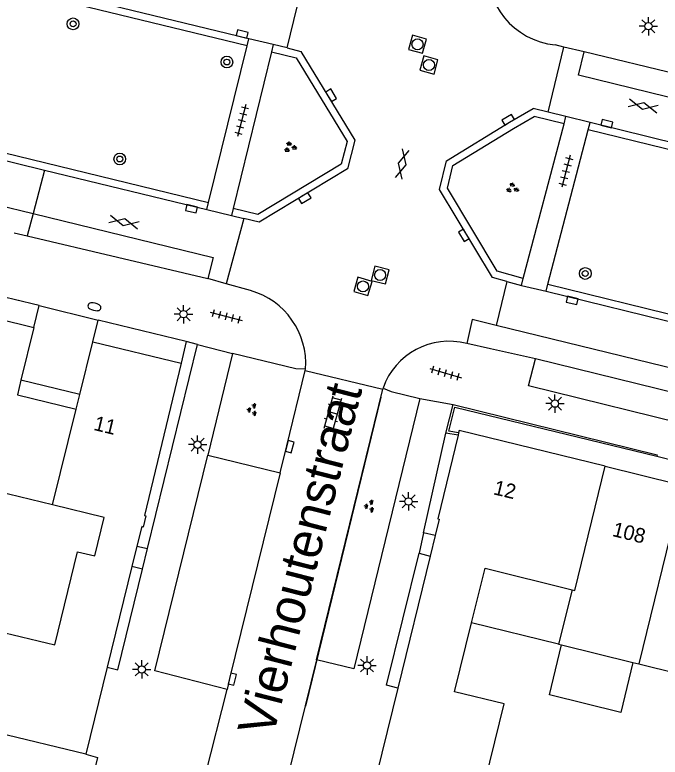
# Model space of a CAD drawing. Extents: x 125000 to 129004, y 397500 to 399008.
# Drawn here: x 126314.6 to 126358.5, y 398328.3 to 398378.8 of the extents above; entities that cross this region are included whole.
import ezdxf

# ---------------------------------------------------------------- set-up
doc = ezdxf.new("R2010")
doc.units = 0
for name, color, linetype in [('gg-afsc-muur', 7, 'Continuous'), ('gg-anno-huisnummerreeks BGT', 7, 'Continuous'), ('gg-anno-openbare ruimte label', 7, 'Continuous'), ('gg-bbg-gedigitaliseerde bebouwing', 7, 'Continuous'), ('gg-bbg-hoofdgebouw', 7, 'Continuous'), ('gg-bbg-luifel en loopbrug', 7, 'Continuous'), ('gg-bbg-tussenscheiding', 7, 'Continuous'), ('gg-knt-plantopografie kant verharding', 7, 'Continuous'), ('gg-knt-verharding', 7, 'Continuous'), ('gg-knt-verharding nz', 7, 'Continuous'), ('gt-grn-weggrens', 7, 'Continuous'), ('gt-symb-boom', 7, 'Continuous'), ('gt-symb-brandkraan', 7, 'Continuous'), ('gt-symb-gesloten verharding', 7, 'Continuous'), ('gt-symb-groenvak', 7, 'Continuous'), ('gt-symb-klinker verharding', 7, 'Continuous'), ('gt-symb-kolk', 7, 'Continuous'), ('gt-symb-lichtmast', 7, 'Continuous'), ('gt-symb-rioolschacht', 7, 'Continuous'), ('gt-symb-tegel verharding', 7, 'Continuous')]:
    doc.layers.add(name, color=color, linetype=linetype)

# ---------------------------------------------------------------- blocks, each defined once
blk = doc.blocks.new('gt0-KOLK')
at = {"layer": 'gt-symb-kolk'}
blk.add_lwpolyline([(0, 0), (0.375, 0), (0.375, 0.4), (-0.375, 0.4), (-0.375, 0), (0, 0)], dxfattribs=at)
blk = doc.blocks.new('gt0-GESVH1')
at = {"layer": 'gt-symb-gesloten verharding'}
for p, q in [((-0.992, -0.261), (0.008, 0.239)), ((0.008, -0.261), (-0.992, 0.239)), ((0.008, 0.239), (1.008, -0.261)), ((1.008, 0.239), (0.008, -0.261))]:
    blk.add_line(p, q, dxfattribs=at)
blk = doc.blocks.new('gt0-LMAST')
at = {"layer": 'gt-symb-lichtmast'}
for p, q in [((-0.005, 0.246), (-0.005, 0.621)), ((-0.182, 0.173), (-0.447, 0.438)), ((0.172, 0.173), (0.437, 0.438)), ((-0.255, -0.004), (-0.63, -0.004)), ((-0.182, -0.181), (-0.447, -0.446)), ((-0.005, -0.254), (-0.005, -0.629)), ((0.437, -0.446), (0.172, -0.181)), ((0.245, -0.004), (0.62, -0.004))]:
    blk.add_line(p, q, dxfattribs=at)
blk.add_circle((-0.005, -0.004), 0.25, dxfattribs=at)
blk = doc.blocks.new('gt0-BOOM')
at = {"layer": 'gt-symb-boom'}
for radius in [0.4, 0.2]:
    blk.add_circle((0, 0), radius, dxfattribs=at)
blk = doc.blocks.new('gt0-GRVAK')
at = {"layer": 'gt-symb-groenvak'}
for p, q in [((-0.11, 0.189), (-0.228, 0.24)), ((-0.182, 0.153), (0.088, 0.153)), ((-0.091, 0.211), (-0.156, 0.322)), ((-0.047, 0.214), (-0.047, 0.393)), ((-0.004, 0.211), (0.061, 0.322)), ((0.015, 0.189), (0.133, 0.24)), ((0.262, -0.052), (0.197, 0.059)), ((0.305, -0.049), (0.305, 0.13)), ((0.349, -0.052), (0.414, 0.059)), ((-0.245, -0.228), (-0.363, -0.177)), ((-0.318, -0.264), (-0.047, -0.264)), ((-0.226, -0.206), (-0.291, -0.095)), ((-0.183, -0.203), (-0.183, -0.024)), ((-0.139, -0.206), (-0.074, -0.095)), ((-0.12, -0.228), (-0.002, -0.177)), ((0.243, -0.074), (0.125, -0.023)), ((0.17, -0.11), (0.441, -0.11)), ((0.368, -0.074), (0.486, -0.023))]:
    blk.add_line(p, q, dxfattribs=at)
blk = doc.blocks.new('gt0-TEG1')
at = {"layer": 'gt-symb-tegel verharding'}
for p, q in [((-1.125, 0), (1.125, 0)), ((-0.9, -0.25), (-0.9, 0.25)), ((-0.45, -0.25), (-0.45, 0.25)), ((0, -0.25), (0, 0.25)), ((0.45, -0.25), (0.45, 0.25)), ((0.9, -0.25), (0.9, 0.25))]:
    blk.add_line(p, q, dxfattribs=at)
blk = doc.blocks.new('gt0-KL1')
at = {"layer": 'gt-symb-klinker verharding'}
for p, q in [((-1.15, 0.3), (1.15, 0.3)), ((-1, -0.3), (-1, 0.3)), ((-0.5, 0.3), (-0.5, 0.45)), ((0, -0.3), (0, 0.3)), ((0.5, 0.3), (0.5, 0.45)), ((1, -0.3), (1, 0.3)), ((-1.15, -0.3), (1.15, -0.3)), ((-0.5, -0.45), (-0.5, -0.3)), ((0.5, -0.45), (0.5, -0.3))]:
    blk.add_line(p, q, dxfattribs=at)
blk = doc.blocks.new('gt0-RS')
at = {"layer": 'gt-symb-rioolschacht'}
blk.add_lwpolyline([(-0.5, -0.5), (0.5, -0.5), (0.5, 0.5), (-0.5, 0.5)], close=True, dxfattribs=at)
blk.add_circle((0, 0), 0.375, dxfattribs=at)
blk = doc.blocks.new('gt0-BR')
at = {"layer": 'gt-symb-brandkraan'}
for centre, radius, start, end in [((-0.244, 0), 0.206, 107.5669, 252.4331), ((0.599, -2.664), 3, 106.892, 107.5669), ((0, -0.691), 0.938, 73.108, 106.892), ((-0.599, -2.664), 3, 72.4331, 73.108), ((0.244, 0), 0.206, 287.567, 72.4331), ((0.599, 2.664), 3, 252.4331, 253.108), ((0, 0.691), 0.938, 253.108, 286.8921), ((-0.599, 2.664), 3, 286.8921, 287.567)]:
    blk.add_arc(centre, radius, start, end, dxfattribs=at)

msp = doc.modelspace()

# ---------------------------------------------------------------- linework, layer by layer
at = {"layer": 'gg-afsc-muur'}
for p, q in [((126316.274, 398359.001), (126304.713, 398361.771)), ((126315.906, 398357.516), (126316.274, 398359.001)), ((126319.924, 398356.534), (126320.28, 398358)), ((126326.266, 398356.542), (126320.28, 398358)), ((126326.266, 398356.542), (126325.93, 398355.075)), ((126343.955, 398350.318), (126344.444, 398352.275)), ((126344.78, 398350.175), (126343.955, 398350.318))]:
    msp.add_line(p, q, dxfattribs=at)
for points in [[(126344.816, 398350.326), (126344.146, 398350.442), (126344.558, 398352.091), (126358.312, 398348.744)], [(126344.444, 398352.275), (126358.336, 398348.843), (126358.312, 398348.744)], [(126319.449, 398328.466), (126320.233, 398328.246), (126313.192, 398300.038)]]:
    msp.add_lwpolyline(points, dxfattribs=at)
at = {"layer": 'gg-bbg-gedigitaliseerde bebouwing'}
for p, q in [((126351.61, 398335.951), (126351.823, 398335.899)), ((126351.823, 398335.899), (126356.68, 398334.71)), ((126356.68, 398334.71), (126357.069, 398334.615)), ((126357.069, 398334.615), (126362.313, 398333.331))]:
    msp.add_line(p, q, dxfattribs=at)
at = {"layer": 'gg-bbg-hoofdgebouw'}
for p, q in [((126310.108, 398358.921), (126315.906, 398357.516)), ((126315.906, 398357.516), (126315.027, 398353.922)), ((126319.038, 398352.95), (126319.915, 398356.536)), ((126319.915, 398356.536), (126319.924, 398356.534)), ((126319.924, 398356.534), (126325.93, 398355.075)), ((126344.816, 398350.326), (126344.78, 398350.175)), ((126354.797, 398348.057), (126360.042, 398346.773)), ((126317.18, 398345.427), (126307.389, 398347.8)), ((126343.224, 398343.359), (126342.876, 398341.941)), ((126322.914, 398342.629), (126322.571, 398341.228)), ((126342.876, 398341.941), (126340.671, 398332.965)), ((126322.571, 398341.228), (126320.895, 398334.377)), ((126352.533, 398339.66), (126351.61, 398335.951)), ((126320.895, 398334.377), (126319.449, 398328.466)), ((126340.671, 398332.965), (126339.218, 398327.052)), ((126319.449, 398328.466), (126312.351, 398330.184))]:
    msp.add_line(p, q, dxfattribs=at)
for points in [[(126325.93, 398355.075), (126323.425, 398344.718), (126323.532, 398344.692), (126323.339, 398343.925), (126323.241, 398343.965), (126322.914, 398342.629)], [(126315.027, 398353.922), (126314.784, 398352.926), (126318.776, 398351.95)], [(126318.776, 398351.95), (126318.793, 398351.946), (126319.038, 398352.95)], [(126354.797, 398348.057), (126344.856, 398350.491), (126344.816, 398350.326)], [(126344.78, 398350.175), (126343.409, 398344.493), (126343.497, 398344.471), (126343.224, 398343.359)], [(126312.351, 398330.184), (126313.934, 398336.725), (126317.336, 398335.902), (126318.872, 398342.248), (126320.048, 398341.964), (126320.681, 398344.578), (126317.18, 398345.427)], [(126345.702, 398337.398), (126346.631, 398341.13), (126352.533, 398339.66)], [(126346.305, 398325.324), (126347.905, 398331.886), (126344.534, 398332.708), (126345.702, 398337.398)]]:
    msp.add_lwpolyline(points, dxfattribs=at)
at = {"layer": 'gg-bbg-luifel en loopbrug'}
for p, q in [((126319.038, 398352.95), (126315.027, 398353.922)), ((126351.61, 398335.951), (126345.702, 398337.398))]:
    msp.add_line(p, q, dxfattribs=at)
msp.add_lwpolyline([(126356.68, 398334.71), (126355.847, 398331.311), (126350.991, 398332.5), (126351.823, 398335.899)], dxfattribs=at)
at = {"layer": 'gg-bbg-tussenscheiding'}
for p, q in [((126317.18, 398345.427), (126318.776, 398351.95)), ((126360.042, 398346.773), (126357.069, 398334.615))]:
    msp.add_line(p, q, dxfattribs=at)
msp.add_lwpolyline([(126352.533, 398339.66), (126352.731, 398339.611), (126354.797, 398348.057)], dxfattribs=at)
at = {"layer": 'gg-knt-plantopografie kant verharding'}
msp.add_line((126339.526, 398352.755), (126334.384, 398331.734), dxfattribs=at)
at = {"layer": 'gg-knt-verharding'}
for p, q in [((126330.418, 398376.676), (126330.537, 398377.162)), ((126332.191, 398376.76), (126330.537, 398377.162)), ((126332.191, 398376.76), (126332.073, 398376.275)), ((126333.133, 398376.531), (126332.191, 398376.76)), ((126351.982, 398376.592), (126351.379, 398376.738)), ((126327.801, 398366.023), (126330.418, 398376.676)), ((126332.073, 398376.275), (126329.468, 398365.614)), ((126350.919, 398372.153), (126351.982, 398376.592)), ((126353.349, 398376.261), (126351.982, 398376.592)), ((126364.204, 398373.634), (126353.349, 398376.261)), ((126350.919, 398372.153), (126349.878, 398372.409)), ((126352.122, 398371.858), (126350.919, 398372.153)), ((126351.995, 398371.374), (126349.955, 398371.875)), ((126351.995, 398371.374), (126352.122, 398371.858)), ((126353.766, 398371.454), (126352.122, 398371.858)), ((126349.218, 398360.844), (126351.995, 398371.374)), ((126353.639, 398370.97), (126353.766, 398371.454)), ((126363.062, 398369.176), (126353.766, 398371.454)), ((126350.892, 398360.466), (126353.639, 398370.97)), ((126316.638, 398368.224), (126315.852, 398365.268)), ((126316.638, 398368.224), (126327.682, 398365.537)), ((126327.682, 398365.537), (126327.801, 398366.023)), ((126329.468, 398365.614), (126329.349, 398365.129)), ((126315.852, 398365.268), (126315.444, 398363.736)), ((126327.682, 398365.537), (126329.349, 398365.129)), ((126329.349, 398365.129), (126330.197, 398364.921)), ((126330.197, 398364.921), (126329.003, 398360.484)), ((126314.571, 398363.942), (126315.444, 398363.736)), ((126315.444, 398363.736), (126327.741, 398360.842)), ((126329.003, 398360.484), (126327.741, 398360.842)), ((126348.101, 398360.63), (126349.091, 398360.361)), ((126349.091, 398360.361), (126349.218, 398360.844)), ((126330.652, 398360.016), (126329.003, 398360.484)), ((126349.091, 398360.361), (126350.765, 398359.982)), ((126350.765, 398359.982), (126350.892, 398360.466)), ((126316.274, 398359.001), (126320.28, 398358)), ((126327.038, 398356.348), (126326.266, 398356.542)), ((126323.64, 398342.459), (126327.038, 398356.348)), ((126346.979, 398356.056), (126345.368, 398356.409)), ((126350.056, 398355.381), (126346.979, 398356.056)), ((126329.418, 398355.747), (126327.754, 398348.824)), ((126409.86, 398340.631), (126350.056, 398355.381)), ((126334.371, 398354.58), (126334.395, 398354.68)), ((126334.371, 398354.58), (126339.653, 398353.316)), ((126335.132, 398334.888), (126339.653, 398353.316)), ((126339.653, 398353.316), (126339.668, 398353.376)), ((126342.428, 398343.52), (126343.955, 398350.318)), ((126327.754, 398348.824), (126332.659, 398347.603)), ((126358.312, 398348.744), (126359.912, 398348.343)), ((126343.224, 398343.359), (126342.428, 398343.52)), ((126322.914, 398342.629), (126323.64, 398342.459)), ((126342.119, 398342.156), (126342.876, 398341.941)), ((126323.3, 398341.051), (126322.571, 398341.228)), ((126335.132, 398334.888), (126333.065, 398326.495)), ((126327.429, 398326.407), (126329.054, 398332.864))]:
    msp.add_line(p, q, dxfattribs=at)
for points in [[(126330.418, 398376.676), (126313.831, 398380.715), (126281.951, 398388.515), (126274.183, 398390.442)], [(126330.537, 398377.162), (126313.95, 398381.201), (126282.071, 398389), (126277.123, 398390.228)], [(126271.514, 398379.818), (126295.629, 398373.905), (126311.109, 398370.084), (126327.801, 398366.023)], [(126274.259, 398378.63), (126295.51, 398373.419), (126310.99, 398369.598), (126316.638, 398368.224)], [(126332.073, 398376.275), (126333.755, 398375.864), (126337.22, 398370.168), (126336.827, 398368.622), (126331.147, 398365.204), (126329.468, 398365.614)], [(126333.133, 398376.531), (126334.075, 398376.301), (126337.756, 398370.248), (126337.261, 398368.3), (126331.228, 398364.669), (126330.197, 398364.921)], [(126348.101, 398360.63), (126347.111, 398360.9), (126343.511, 398366.905), (126343.995, 398368.849), (126348.285, 398371.474), (126349.878, 398372.409)], [(126349.218, 398360.844), (126347.436, 398361.329), (126344.046, 398366.985), (126344.431, 398368.529), (126348.542, 398371.045), (126349.955, 398371.875)], [(126449.021, 398347.643), (126428.625, 398352.641), (126397.504, 398360.23), (126353.639, 398370.97)], [(126350.892, 398360.466), (126426.213, 398341.94), (126446.374, 398336.947)], [(126350.765, 398359.982), (126426.093, 398341.455), (126446.254, 398336.462)], [(126334.395, 398354.68), (126333.741, 398354.69), (126329.418, 398355.747)], [(126409.86, 398340.631), (126409.361, 398338.78), (126349.566, 398353.538), (126350.056, 398355.381)], [(126332.659, 398347.603), (126333.13, 398349.443), (126334.371, 398354.58)], [(126339.668, 398353.376), (126340.217, 398353.151), (126342.181, 398352.67)], [(126342.181, 398352.67), (126337.673, 398334.272), (126335.132, 398334.888)], [(126329.054, 398332.864), (126324.139, 398334.143), (126327.754, 398348.824)], [(126340.671, 398332.965), (126339.912, 398333.156), (126342.119, 398342.156)], [(126320.895, 398334.377), (126321.613, 398334.197), (126323.3, 398341.051)]]:
    msp.add_lwpolyline(points, dxfattribs=at)
for centre, radius, start, end in [((126351.917, 398381.86), 5.15, 174.7676, 264.004), ((126329.248, 398355.05), 5.161, 355.8871, 74.2093), ((126344.152, 398351.822), 4.745, 75.1481, 160.8872)]:
    msp.add_arc(centre, radius, start, end, dxfattribs=at)
at = {"layer": 'gg-knt-verharding nz'}
for p, q in [((126273.515, 398375.668), (126315.852, 398365.268)), ((126504.991, 398319.074), (126347.368, 398357.642))]:
    msp.add_line(p, q, dxfattribs=at)
for points in [[(126363.791, 398372.034), (126352.975, 398374.683), (126353.349, 398376.261)], [(126315.852, 398365.268), (126328.103, 398362.259), (126327.741, 398360.842)], [(126347.368, 398357.642), (126345.741, 398358.04), (126345.368, 398356.409)], [(126332.659, 398347.603), (126329.221, 398333.624), (126329.054, 398332.864)]]:
    msp.add_lwpolyline(points, dxfattribs=at)
at = {"layer": 'gt-grn-weggrens'}
for p, q in [((126333.133, 398376.531), (126333.82, 398379.33)), ((126348.101, 398360.63), (126347.368, 398357.642)), ((126327.038, 398356.348), (126329.418, 398355.747)), ((126342.181, 398352.67), (126344.444, 398352.275)), ((126342.428, 398343.52), (126342.119, 398342.156)), ((126323.3, 398341.051), (126323.64, 398342.459))]:
    msp.add_line(p, q, dxfattribs=at)

# ---------------------------------------------------------------- block references
at = {"layer": 'gt-symb-boom'}
for p in [(126318.572, 398378.172), (126329.041, 398375.573), (126321.751, 398368.974), (126353.434, 398361.183)]:
    msp.add_blockref('gt0-BOOM', p, dxfattribs=at)
at = {"layer": 'gt-symb-brandkraan', "rotation": 165.8803970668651}
msp.add_blockref('gt0-BR', (126320.026, 398358.918), dxfattribs=at)
at = {"layer": 'gt-symb-gesloten verharding'}
for p, rotation in [((126357.37, 398372.594), -12.410774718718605), ((126340.986, 398368.639), -104.00844348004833), ((126322.028, 398364.685), -12.41077471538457)]:
    msp.add_blockref('gt0-GESVH1', p, dxfattribs=dict(at, rotation=rotation))
at = {"layer": 'gt-symb-groenvak'}
msp.add_blockref('gt0-GRVAK', (126333.335, 398369.781), dxfattribs=at)
for p, rotation in [((126348.463, 398366.987), -13.64723833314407), ((126330.792, 398351.881), 75.2272760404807), ((126338.771, 398345.321), 75.2272760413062)]:
    msp.add_blockref('gt0-GRVAK', p, dxfattribs=dict(at, rotation=rotation))
at = {"layer": 'gt-symb-klinker verharding', "rotation": 74.62927456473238}
msp.add_blockref('gt0-KL1', (126336.261, 398351.677), dxfattribs=at)
at = {"layer": 'gt-symb-kolk'}
for p, rotation in [((126330.037, 398377.284), -13.702889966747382), ((126335.962, 398373.214), -58.82018224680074), ((126348.285, 398371.474), 30.413230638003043), ((126354.849, 398371.188), -13.827795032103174), ((126334.239, 398366.479), -148.99693247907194), ((126326.687, 398365.779), 166.352761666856), ((126345.332, 398363.876), 121.00306752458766), ((126352.594, 398359.54), 166.40843956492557), ((126333.13, 398349.443), -104.35578499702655), ((126329.221, 398333.624), -103.82779503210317)]:
    msp.add_blockref('gt0-KOLK', p, dxfattribs=dict(at, rotation=rotation))
at = {"layer": 'gt-symb-lichtmast'}
for p in [(126357.736, 398378.013), (126326.094, 398358.414), (126351.375, 398352.327), (126327.05, 398349.535), (126341.412, 398345.669), (126323.25, 398334.237), (126338.584, 398334.504)]:
    msp.add_blockref('gt0-LMAST', p, dxfattribs=at)
at = {"layer": 'gt-symb-rioolschacht'}
for p, rotation in [((126342.015, 398376.784), -15.481185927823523), ((126342.794, 398375.374), -15.481185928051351), ((126339.47, 398361.075), 165.75525752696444), ((126338.304, 398360.302), -16.26020470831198)]:
    msp.add_blockref('gt0-RS', p, dxfattribs=dict(at, rotation=rotation))
at = {"layer": 'gt-symb-tegel verharding'}
for p, rotation in [((126330.041, 398371.599), -104.647375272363), ((126352.115, 398368.136), -104.59195620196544), ((126329.002, 398358.27), -14.77272395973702), ((126343.928, 398354.402), -16.260204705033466)]:
    msp.add_blockref('gt0-TEG1', p, dxfattribs=dict(at, rotation=rotation))

# ---------------------------------------------------------------- texts
at = {"layer": 'gg-anno-huisnummerreeks BGT'}
for s, rotation, p in [('11', 346.4, (126319.919, 398350.539)), ('12', 346.4, (126347.128, 398346.162)), ('108', 346.2, (126355.219, 398343.321))]:
    msp.add_text(s, height=1, rotation=rotation, dxfattribs=at).set_placement(p)
at = {"layer": 'gg-anno-openbare ruimte label'}
msp.add_text('Vierhoutenstraat', height=2.5, rotation=75.6, dxfattribs=at).set_placement((126332.167, 398329.544))

doc.saveas('drawing.dxf')
